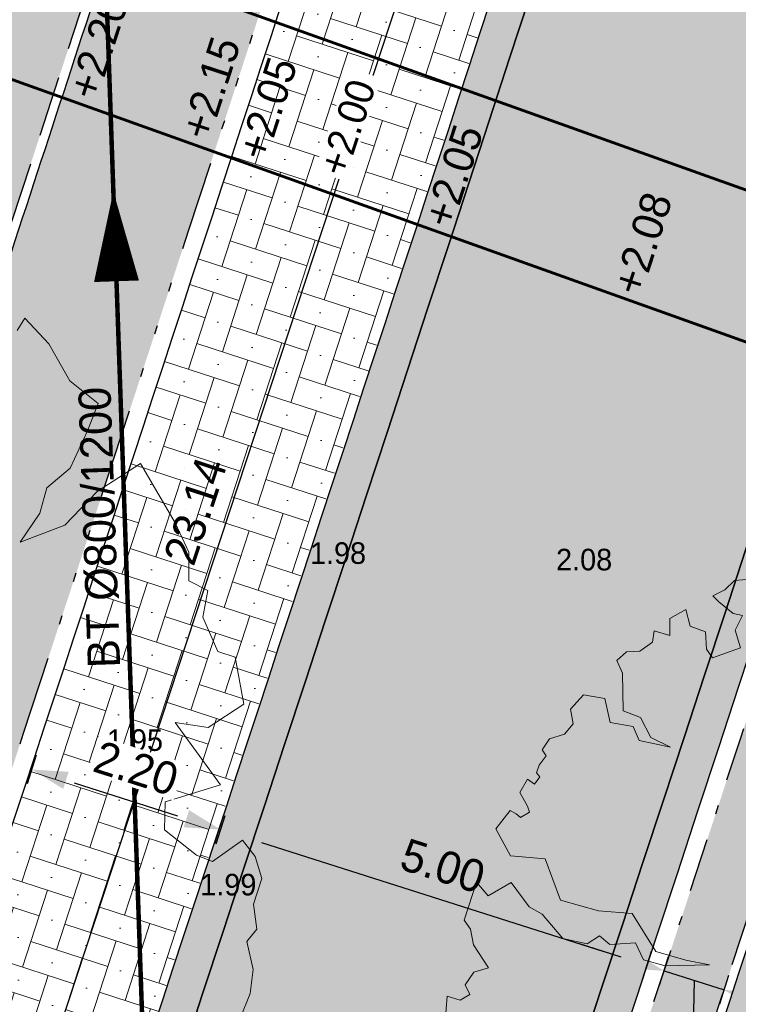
# Model space of a CAD drawing. Header units: metres. Extents: x 134157 to 138734, y 451157 to 455772.
# Tile 891 of 1056: x 136736 to 136744, y 454295 to 454306. Entities that reach past the tile are written whole.
import ezdxf
from ezdxf.enums import TextEntityAlignment as Align

# ---------------------------------------------------------------- set-up
doc = ezdxf.new("R2010")
doc.units = ezdxf.units.M
for name, pattern in [('DASHDOT__G2', [1.2, 0.6, -0.3, 0, -0.3]), ('HIDDEN__G5', [1.125, 0.75, -0.375]), ('TR18X20__G2', [2.5999999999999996, 1, -0.4, 0, -0.4, 0, -0.4, 0, -0.4])]:
    doc.linetypes.add(name, pattern=pattern)
for name, color, linetype, lineweight in [('-DR-alg-bladkaders viewports', 7, 'Continuous', 60), ('-DR-bs-boom', 253, 'Continuous', 13), ('-DR-nw-vh-arc-tegels 300x300x45', 253, 'Continuous', 9)]:
    doc.layers.add(name, color=color, linetype=linetype, lineweight=lineweight)
doc.layers.add('-DR-alg-hulplijnen kantverharding asflast nieuwe fietsstraat', color=7, linetype='Continuous', true_color=0xff9429, plot=False)
for name, color, linetype in [('-DR-bs-rio-DWA Jutfaseweg', 253, 'Continuous'), ('-DR-bs-rio-txt @ 0.2', 253, 'Continuous'), ('-DR-bs-txt-hoogtemaat', 253, 'Continuous'), ('-DR-nw-maatvoering', 3, 'Continuous'), ('-DR-nw-txt-hoogtemaat', 2, 'Continuous'), ('-DR-nw-vh-band 10x20 ob', 2, 'HIDDEN__G5'), ('-DR-nw-vh-band 18-20x25', 2, 'TR18X20__G2'), ('-DR-nw-vh-band 5-20x25', 2, 'DASHDOT__G2'), ('-DR-nw-vh-kantverharding', 3, 'Continuous')]:
    doc.layers.add(name, color=color, linetype=linetype)
doc.layers.add('-DR-nw-gr-arc-beplanting grote vakken', color=7, linetype='Continuous', true_color=0xabceb2)
doc.layers.add('-DR-nw-gr-arc-gras', color=7, linetype='Continuous', true_color=0xb5d5a4)
for name, color, linetype, lineweight, true_color in [('-DR-nw-vh-arc-asfalt fietsstraat rood', 7, 'Continuous', 9, 0xdfbfc7), ('-DR-nw-vh-arc-sbs df Drainflow', 7, 'Continuous', 9, 0xb9747c), ('-DR-nw-vh-arc-sbs kf bruinrood rabat halfsteens', 7, 'Continuous', 9, 0xb88485)]:
    doc.layers.add(name, color=color, linetype=linetype, lineweight=lineweight, true_color=true_color)
doc.layers.add('-DR-nw-vh-arc-halfverharding stabilizer', color=7, linetype='Continuous', lineweight=9, true_color=0xe2e1c1, transparency=0.1)
doc.layers.add('-DR-nw-vh-kantverharding halfverharding stabilizer', color=7, linetype='Continuous', true_color=0xe2e1c1, transparency=0.1)
doc.styles.add('Drong', font='txt', dxfattribs={"height": 1.8})
doc.dimstyles.new('Drong', dxfattribs={"dimtxt": 1.8, "dimasz": 2.5, "dimexe": 0, "dimexo": 0, "dimgap": 0.9, "dimtad": 1, "dimzin": 0, "dimdsep": 46, "dimtxsty": 'Drong', "dimblk": 'dimblk-wit', "dimcen": 0, "dimse1": 1, "dimse2": 1, "dimclrd": 256, "dimclre": 1, "dimclrt": 7, "dimadec": 0, "dimazin": 0, "dimtfac": 1, "dimtmove": 0, "dimatfit": 3, "dimfxl": 1, "dimtolj": 1, "dimtzin": 0, "dimarcsym": 0})
pattern_1 = [(115.3356253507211, (136419.7180158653, 453326.2367068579), (-0.2236810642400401, -0.1059037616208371), [0.06, -0.187485]), (205.3356253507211, (136419.7180158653, 453326.2367068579), (0.1059037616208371, -0.22368106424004), [0.06, -0.187485])]

# ---------------------------------------------------------------- blocks, each defined once
blk = doc.blocks.new('Boom bestaand 1')
for points in [[(-0.06117739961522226, 0.3922887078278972), (-0.07359350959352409, 0.4116751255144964), (-0.08696696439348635, 0.4224718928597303), (-0.09262495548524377, 0.4414945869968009), (-0.1106275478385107, 0.4615454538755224), (-0.1241971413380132, 0.4751490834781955), (-0.1453325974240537, 0.4640004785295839), (-0.1728176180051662, 0.4610569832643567), (-0.1945372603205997, 0.4533219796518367), (-0.1891622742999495, 0.4455616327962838)], [(-0.4885680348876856, -0.02468023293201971), (-0.4921233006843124, -0.03534115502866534), (-0.4876793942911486, -0.04689045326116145), (-0.4867905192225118, -0.05932826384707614), (-0.4796799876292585, -0.05666299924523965), (-0.4645700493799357, -0.04866734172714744), (-0.459237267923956, -0.04156006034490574), (-0.449460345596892, -0.05310935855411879), (-0.4325726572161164, -0.05488624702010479), (-0.4341562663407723, -0.082442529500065), (-0.4438616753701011, -0.08442230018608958), (-0.4591129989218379, -0.0788789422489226), (-0.4694125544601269, -0.08976781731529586), (-0.4852582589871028, -0.08739209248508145), (-0.4834755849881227, -0.1044182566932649), (-0.4690165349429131, -0.1107536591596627), (-0.4787219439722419, -0.1222364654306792), (-0.4698088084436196, -0.1279778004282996), (-0.4666397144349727, -0.1420344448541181), (-0.471197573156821, -0.1534835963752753), (-0.4672833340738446, -0.1649416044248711), (-0.4544219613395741, -0.1649416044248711), (-0.4219893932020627, -0.1780763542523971), (-0.409966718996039, -0.1657799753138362), (-0.389277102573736, -0.1643826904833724), (-0.3736199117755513, -0.1512478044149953), (-0.3909544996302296, -0.175281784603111), (-0.4052137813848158, -0.175281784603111), (-0.4169567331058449, -0.1934470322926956), (-0.4393239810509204, -0.1892550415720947), (-0.4502279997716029, -0.2060228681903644), (-0.4429587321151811, -0.2225112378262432), (-0.4293484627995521, -0.2253992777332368), (-0.4239762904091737, -0.2366267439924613), (-0.4254414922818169, -0.2510271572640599), (-0.418848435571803, -0.2612782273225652), (-0.4122553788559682, -0.2603019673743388), (-0.4066391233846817, -0.2695767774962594), (-0.4012669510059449, -0.2747023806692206), (-0.3966274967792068, -0.2734819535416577), (-0.3924762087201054, -0.2805602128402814), (-0.3993135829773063, -0.2847094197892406), (-0.3905228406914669, -0.2961809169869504), (-0.3763599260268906, -0.2947164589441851), (-0.3702552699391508, -0.2952046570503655), (-0.3690343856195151, -0.3047234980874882), (-0.3739181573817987, -0.307164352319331), (-0.3790460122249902, -0.3110695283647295), (-0.3685879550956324, -0.3301182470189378), (-0.3402060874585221, -0.3273904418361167), (-0.3249566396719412, -0.2991245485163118), (-0.2839884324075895, -0.301203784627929), (-0.2610645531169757, -0.2728350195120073), (-0.2463278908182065, -0.2450116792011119), (-0.2053925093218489, -0.2390105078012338), (-0.1868351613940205, -0.2166427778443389), (-0.1742816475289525, -0.1980938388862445), (-0.189564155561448, -0.2362827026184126), (-0.2026635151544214, -0.2526493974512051), (-0.2201291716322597, -0.2531949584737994), (-0.2283163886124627, -0.2755626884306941), (-0.2392323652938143, -0.2810182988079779), (-0.2370492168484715, -0.2946571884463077), (-0.2506941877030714, -0.313205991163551), (-0.2790760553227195, -0.3219349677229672), (-0.2898422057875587, -0.3303738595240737), (-0.3172829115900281, -0.3367933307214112), (-0.3145534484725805, -0.3612149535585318), (-0.3303818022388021, -0.3661248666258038), (-0.3025457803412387, -0.3906749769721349), (-0.2927212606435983, -0.3884927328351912), (-0.2779845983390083, -0.3917659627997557), (-0.2528775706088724, -0.3874016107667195), (-0.2548309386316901, -0.4015582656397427), (-0.2470641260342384, -0.4137096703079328), (-0.2372707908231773, -0.4130346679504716), (-0.235920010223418, -0.4234984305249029), (-0.2440246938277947, -0.4329495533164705), (-0.2234253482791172, -0.4440884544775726)], [(0.2816678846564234, 0.4012060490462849), (0.2696121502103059, 0.4131463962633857), (0.2559704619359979, 0.4211935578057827), (0.2376325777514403, 0.4247699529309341), (0.2327126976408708, 0.4339348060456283), (0.2168346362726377, 0.4384054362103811), (0.2036403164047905, 0.4500289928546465), (0.1886569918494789, 0.4518171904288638), (0.1756539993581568, 0.4483018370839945), (0.1805619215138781, 0.4247540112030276), (0.1727090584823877, 0.4169046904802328), (0.1491504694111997, 0.4041495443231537), (0.1324630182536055, 0.4119988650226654), (0.1367428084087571, 0.4496134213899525), (0.08730905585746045, 0.4384901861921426), (0.09908835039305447, 0.4571323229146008), (0.09418019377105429, 0.4846048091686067), (0.06375046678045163, 0.4914729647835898), (0.05589760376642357, 0.4826424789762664), (0.03135728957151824, 0.4826424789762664), (0.01663305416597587, 0.4924541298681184), (0.005835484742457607, 0.4836236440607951), (-0.01138269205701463, 0.4909806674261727), (-0.0324473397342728, 0.4904917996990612), (-0.07724476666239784, 0.4849998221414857), (-0.07173439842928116, 0.451695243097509), (-0.05985273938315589, 0.4236270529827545), (-0.06117739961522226, 0.3922887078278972)]]:
    blk.add_lwpolyline(points)
blk = doc.blocks.new('dimblk-wit')
at = {"color": 7}
blk.add_line((2.842170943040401e-14, -0.3333333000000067), (-2.842170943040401e-14, 0.3333333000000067), dxfattribs=at)
blk.add_solid([(0, 0), (-0.7999999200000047, 0.1999999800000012), (-0.7999999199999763, -0.1999999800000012)], dxfattribs=at)
blk = doc.blocks.new('*D282')
at = {"layer": '-DR-nw-maatvoering', "lineweight": -2, "transparency": 16777216}
blk.add_line((136742.2401555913, 454295.7041286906), (136738.4284987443, 454296.9170887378), dxfattribs=at)
at = {"layer": 'Defpoints', "color": 0, "transparency": 16777216}
for p in [(136737.9520416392, 454297.0687087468), (136737.9520416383, 454297.0687087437), (136742.7166126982, 454295.5525086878)]:
    blk.add_point(p, dxfattribs=at)
at = {"layer": '-DR-nw-maatvoering', "lineweight": -2, "transparency": 16777216, "xscale": 0.5, "yscale": 0.5, "zscale": 0.5}
for p, rotation in [((136737.9520416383, 454297.0687087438), 162.3476899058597), ((136742.7166126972, 454295.5525086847), 342.3476899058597)]:
    blk.add_blockref('dimblk-wit', p, dxfattribs=dict(at, rotation=rotation))
at = {"layer": '-DR-nw-maatvoering', "color": 7, "transparency": 16777216, "insert": (136740.4446132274, 454296.6571762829), "char_height": 0.36, "attachment_point": 5, "rotation": 342.3476899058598, "style": 'Drong'}
blk.add_mtext('\\A1;5.00', dxfattribs=at)
blk = doc.blocks.new('*D283')
at = {"layer": '-DR-nw-maatvoering', "lineweight": -2, "transparency": 16777216}
blk.add_line((136737.4940332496, 454297.2138137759), (136736.3430737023, 454297.5800765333), dxfattribs=at)
at = {"layer": 'Defpoints', "color": 0, "transparency": 16777216}
for p in [(136735.8666165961, 454297.7316965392), (136737.9704903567, 454297.0621937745), (136735.6352872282, 454297.0047573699)]:
    blk.add_point(p, dxfattribs=at)
at = {"layer": '-DR-nw-maatvoering', "lineweight": -2, "transparency": 16777216, "xscale": 0.5, "yscale": 0.5, "zscale": 0.5}
for p, rotation in [((136735.8666165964, 454297.7316965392), 162.3476899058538), ((136737.9704903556, 454297.06219377), 342.3476899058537)]:
    blk.add_blockref('dimblk-wit', p, dxfattribs=dict(at, rotation=rotation))
at = {"layer": '-DR-nw-maatvoering', "color": 7, "transparency": 16777216, "insert": (136737.0288395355, 454297.7435127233), "char_height": 0.36, "attachment_point": 5, "rotation": 342.34768990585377, "style": 'Drong', "bg_fill": 3, "box_fill_scale": 1.1, "bg_fill_color": 256, "bg_fill_true_color": 13158600, "bg_fill_transparency": 0}
blk.add_mtext('\\A1;2.20', dxfattribs=at)
blk = doc.blocks.new('*D281')
at = {"layer": '-DR-nw-maatvoering', "lineweight": -2, "transparency": 16777216}
for p, q in [((136742.4308557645, 454295.6430016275), (136741.9543986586, 454295.7946216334)), ((136742.9073128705, 454295.4913816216), (136743.5751267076, 454295.2788673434)), ((136742.9073128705, 454295.4913816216), (136743.5751267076, 454295.2788673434)), ((136743.241219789, 454295.3851244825), (136743.2269611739, 454294.5280136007)), ((136744.0515838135, 454295.1272473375), (136744.5280409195, 454294.9756273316)), ((136743.2269611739, 454294.5280136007), (136744.5707587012, 454294.1003852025))]:
    blk.add_line(p, q, dxfattribs=at)
at = {"layer": 'Defpoints', "color": 0, "transparency": 16777216}
for p in [(136743.1528977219, 454296.2631178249), (136743.5986670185, 454295.3528414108), (136743.5751267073, 454295.2788673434)]:
    blk.add_point(p, dxfattribs=at)
at = {"layer": '-DR-nw-maatvoering', "lineweight": -2, "transparency": 16777216, "xscale": 0.5, "yscale": 0.5, "zscale": 0.5, "rotation": 342.3476899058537}
blk.add_blockref('dimblk-wit', (136742.9073128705, 454295.4913816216), dxfattribs=at)
at = {"layer": '-DR-nw-maatvoering', "color": 7, "transparency": 16777216, "insert": (136744.009145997, 454294.6607669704), "char_height": 0.36, "attachment_point": 5, "rotation": 342.34768990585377, "style": 'Drong', "bg_fill": 3, "box_fill_scale": 1.1, "bg_fill_color": 256, "bg_fill_true_color": 13158600, "bg_fill_transparency": 0}
blk.add_mtext('\\A1;0.70', dxfattribs=at)
at = {"layer": '-DR-nw-maatvoering', "lineweight": -2, "transparency": 16777216, "xscale": 0.5, "yscale": 0.5, "zscale": 0.5, "rotation": 162.3476899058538}
blk.add_blockref('dimblk-wit', (136743.5751267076, 454295.2788673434), dxfattribs=at)
blk = doc.blocks.new('*U587')
at = {"style": 'Drong'}
blk.add_attdef('BOBR', text='', height=1.8, rotation=21.66319092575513, dxfattribs=at).set_placement((65.38174914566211, 25.96991479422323), align=Align.BOTTOM_RIGHT)
blk.add_attdef('MATERIAAL', text='', height=1.8, rotation=21.66319092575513, dxfattribs=at).set_placement((0, 0), align=Align.BOTTOM_CENTER)
blk.add_attdef('BOBL', text='', height=1.8, rotation=21.66319092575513, dxfattribs=at).set_placement((-65.38229278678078, -25.97013073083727), align=Align.BOTTOM_LEFT)
blk = doc.blocks.new('*U594')
blk.add_lwpolyline([(0, 0, 0.4999999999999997, 0, 0), (0.9293692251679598, 0.3691515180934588, 0, 0, 0)], format="xyseb")
blk = doc.blocks.new('*D1867')
at = {"layer": '-DR-nw-maatvoering', "lineweight": -2, "transparency": 16777216}
blk.add_line((136734.5728910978, 454289.9772322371), (136741.4970818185, 454311.0099735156), dxfattribs=at)
at = {"layer": 'Defpoints', "color": 0, "transparency": 16777216}
for p in [(136741.6534322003, 454311.4848993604), (136741.6534322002, 454311.4848993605), (136734.4165407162, 454289.5023063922)]:
    blk.add_point(p, dxfattribs=at)
at = {"layer": '-DR-nw-maatvoering', "lineweight": -2, "transparency": 16777216, "xscale": 0.5, "yscale": 0.5, "zscale": 0.5}
for p, rotation in [((136741.6534322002, 454311.4848993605), 71.77793334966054), ((136734.416540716, 454289.5023063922), 251.7779333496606)]:
    blk.add_blockref('dimblk-wit', p, dxfattribs=dict(at, rotation=rotation))
at = {"layer": '-DR-nw-maatvoering', "color": 7, "transparency": 16777216, "insert": (136737.6895327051, 454300.6073297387), "char_height": 0.36, "attachment_point": 5, "rotation": 71.77793334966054, "style": 'Drong'}
blk.add_mtext('\\A1;23.14', dxfattribs=at)

msp = doc.modelspace()

# ---------------------------------------------------------------- hatches: boundary and pattern name
at = {"layer": '-DR-nw-gr-arc-beplanting grote vakken'}
h = msp.add_hatch(color=256, dxfattribs=at)
h.dxf.hatch_style = 1
h.paths.add_polyline_path([(136741.4646253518, 454321.6971004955), (136735.0031844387, 454324.4987632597), (136735.6035747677, 454325.9097391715), (136732.3805145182, 454327.2811971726), (136723.8139965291, 454308.0916846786), (136735.3308117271, 454302.8663353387), (136737.9204490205, 454310.7808426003), (136736.0187341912, 454311.4001028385), (136738.3447282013, 454318.552874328), (136740.2458587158, 454317.9347394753)])
at = {"layer": '-DR-nw-gr-arc-gras', "transparency": 33554687}
h = msp.add_hatch(dxfattribs=at)
h.set_pattern_fill('AGR-BOLLEN', color=256, scale=0.1, pattern_type=2)
h.set_pattern_definition(pattern_1)
edge = h.paths.add_edge_path()
edge.add_arc((-7000776.809524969, 3043164.567559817), 7592527.997363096, 340.0567505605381, 340.0572256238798)
edge.add_line((136455.7815594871, 453494.2542758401), (136455.1236032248, 453494.4934109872))
edge.add_arc((380495.2223584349, 364992.5484406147), 259592.3035530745, 160.0666568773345, 160.0804453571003)
edge.add_line((136433.832290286, 453435.7615323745), (136433.813485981, 453435.768343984))
edge.add_line((136433.813485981, 453435.768343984), (136432.1794965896, 453431.2550945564))
edge.add_line((136432.1794965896, 453431.2550945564), (136432.198303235, 453431.2482893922))
edge.add_line((136432.198303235, 453431.2482893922), (136431.6776287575, 453429.8696050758))
edge.add_line((136431.6776287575, 453429.8696050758), (136432.3363505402, 453429.6312341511))
edge.add_line((136432.3363505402, 453429.6312341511), (136434.3092713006, 453435.0765756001))
h = msp.add_hatch(dxfattribs=at)
h.set_pattern_fill('AGR-BOLLEN', color=256, scale=0.1, pattern_type=2)
h.set_pattern_definition(pattern_1)
edge = h.paths.add_edge_path()
edge.add_line((136644.2753070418, 454017.4218487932), (136643.9350728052, 454016.4814706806))
edge.add_line((136643.9350728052, 454016.4814706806), (136643.8839339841, 454016.3403207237))
edge.add_line((136643.8839339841, 454016.3403207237), (136644.542212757, 454016.1016536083))
edge.add_arc((1711333.983143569, -116117.4265426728), 1674723.581774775, 160.0956720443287, 160.096657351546, ccw=False)
edge.add_line((136654.3469492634, 454043.1812754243), (136653.6888597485, 454043.419891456))
edge.add_line((136653.6888597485, 454043.419891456), (136653.6378049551, 454043.2789838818))
edge.add_line((136653.6378049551, 454043.2789838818), (136653.2975354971, 454042.3386559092))
edge.add_line((136653.2975354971, 454042.3386559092), (136644.2753070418, 454017.4218487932))
h = msp.add_hatch(dxfattribs=at)
h.set_pattern_fill('AGR-BOLLEN', color=256, scale=0.1, pattern_type=2)
h.set_pattern_definition(pattern_1)
h.paths.add_polyline_path([(136767.0671029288, 454353.6105987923), (136793.6153252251, 454437.6854462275, -0.4133423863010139), (136794.8671885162, 454438.3388126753), (136795.1654635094, 454439.2932926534, 0.4133423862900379), (136792.6617369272, 454437.9865597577), (136766.1238969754, 454353.9445918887), (136752.3015713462, 454318.8078778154, -0.00463030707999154), (136725.9012828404, 454239.6212513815), (136726.8466477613, 454239.2952357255, 0.004628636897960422), (136753.2435519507, 454318.4707698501)])
h = msp.add_hatch(dxfattribs=at)
h.set_pattern_fill('AGR-BOLLEN', color=256, scale=0.1, pattern_type=2)
h.set_pattern_definition(pattern_1)
edge = h.paths.add_edge_path()
edge.add_line((136751.428931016, 454319.3610895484), (136750.7628336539, 454319.5765109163))
edge.add_line((136750.7628336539, 454319.5765109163), (136750.7167979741, 454319.4338846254))
edge.add_line((136750.7167979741, 454319.4338846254), (136750.4096749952, 454318.4821525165))
edge.add_arc((132463.7408879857, 455704.5910048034), 4505.199999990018, 341.58757382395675, 342.08121078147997, ccw=False)
edge.add_line((136738.308581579, 454281.6018717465), (136738.3083945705, 454281.6019340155))
edge.add_line((136738.3083945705, 454281.6019340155), (136738.2609072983, 454281.4595140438))
edge.add_line((136738.2609072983, 454281.4595140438), (136738.9254640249, 454281.2377596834))
edge.add_arc((132470.7653214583, 455702.196058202), 4498.479019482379, 341.5863385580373, 342.0973542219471)
at = {"layer": '-DR-nw-vh-arc-asfalt fietsstraat rood', "transparency": 33554687}
h = msp.add_hatch(color=256, dxfattribs=at)
h.dxf.hatch_style = 1
edge = h.paths.add_edge_path()
edge.add_line((136621.1191711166, 453955.2346702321), (136699.219600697, 454170.9217985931))
edge.add_arc((132463.7408879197, 455704.5910048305), 4504.600000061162, 340.0946501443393, 342.4755033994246)
edge.add_line((136759.2747347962, 454348.1949966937), (136783.3161431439, 454424.331082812))
edge.add_line((136783.3161431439, 454424.331082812), (136779.3110722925, 454425.5957596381))
edge.add_line((136779.3110722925, 454425.5957596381), (136755.2696639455, 454349.4596735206))
edge.add_arc((132463.7408877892, 455704.5910048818), 4500.400000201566, 340.09465014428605, 342.4755033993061, ccw=False)
edge.add_line((136695.2705240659, 454172.3517614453), (136617.1700944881, 453956.6646330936))
edge.add_line((136617.1700944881, 453956.6646330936), (136621.1191711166, 453955.2346702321))
at = {"layer": '-DR-nw-vh-arc-halfverharding stabilizer'}
h = msp.add_hatch(dxfattribs=at)
h.set_pattern_fill('GRAVEL', color=256, scale=0.03)
h.set_pattern_definition([(228.0127875, (0.54864, 0.7619999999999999), (-6.096000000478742, -6.857999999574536), [0.102516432, -10.1491450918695]), (184.969741, (0.4800599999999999, 0.6858), (9.143999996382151, 0.7620000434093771), [0.175921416, -17.41621466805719]), (132.5104471, (0.3048, 0.6705599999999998), (7.620000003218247, -8.381999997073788), [0.124044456, -12.28041683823]), (267.273689, (0.00762, 0.4800599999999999), (0.7620000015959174, 15.23999999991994), [0.160201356, -15.8599312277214]), (292.83365418, (0, 0.32004), (-3.810000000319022, 9.143999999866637), [0.15709011, -15.5519423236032]), (357.2736889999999, (0.06096, 0.17526), (-15.23999999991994, 0.7620000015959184), [0.160201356, -15.8599312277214]), (37.69424047, (0.22098, 0.16764), (-9.905999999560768, -7.620000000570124), [0.211858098, -20.9739345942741]), (72.25532837, (0.38862, 0.29718), (5.334000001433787, 16.76399999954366), [0.200015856, -19.8015769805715]), (121.42956562, (0.4495799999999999, 0.48768), (-6.096000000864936, 9.905999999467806), [0.1607439, -15.9136637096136]), (175.2363583, (0.36576, 0.6248400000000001), (8.381999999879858, -0.7620000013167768), [0.183513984, -8.992181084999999]), (222.3974378, (0.18288, 0.64008), (-9.143999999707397, -8.382000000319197), [0.237323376, -23.4950317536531]), (138.81407483, (0.7619999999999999, 0.47244), (-5.333999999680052, 4.572000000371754), [0.08100136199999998, -8.0191697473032]), (171.4692344, (0.70104, 0.52578), (9.906000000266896, -1.523999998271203), [0.154104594, -15.256391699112]), (225, (0.54864, 0.54864), (-1.06581410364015e-16, -0.7620000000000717), [0.107762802, -0.9698679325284]), (203.19859051, (0.4953, 0.64008), (3.810000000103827, 1.5239999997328), [0.05803239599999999, -5.745186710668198]), (291.80140949, (0.44196, 0.61722), (-0.7620000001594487, 2.285999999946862), [0.082069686, -4.021425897]), (30.96375653, (0.47244, 0.5410200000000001), (2.286000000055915, 1.523999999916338), [0.133295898, -4.309889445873]), (161.56505118, (0.5867399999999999, 0.6096), (1.524000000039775, -0.761999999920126), [0.096386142, -2.3132694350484]), (16.389540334, (0, 0.61722), (7.620000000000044, 2.286000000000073), [0.1350264, -13.3676480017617]), (70.34617594, (0.12954, 0.65532), (-3.048000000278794, -8.381999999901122), [0.113279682, -11.21466470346]), (293.19859051, (0.5867399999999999, 0.7619999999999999), (-1.523999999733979, 3.810000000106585), [0.11606403, -5.687155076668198]), (343.6104596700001, (0.6324599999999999, 0.65532), (-7.620000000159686, 2.285999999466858), [0.1350264, -13.367648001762]), (339.44395478, (0, 0.14478), (-3.809999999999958, 1.524000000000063), [0.1302105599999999, -6.3803202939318]), (294.7751406, (0.12192, 0.09906), (-3.810000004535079, 8.381999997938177), [0.109101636, -10.801078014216]), (66.80140949, (0.59436, 0), (1.523999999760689, 3.810000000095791), [0.11606403, -5.687155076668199]), (17.35402464, (0.64008, 0.10668), (-9.905999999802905, -3.048000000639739), [0.127734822, -12.64571279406]), (69.44395478, (0.22098, 0), (-1.524000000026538, -3.809999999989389), [0.06510527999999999, -6.445425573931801]), (101.309932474, (0.54864, 0), (-0.7620000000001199, 3.048000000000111), [0.03885437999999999, -3.8465984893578]), (165.963756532, (0.5410200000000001, 0.0381), (2.285999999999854, -0.7619999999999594), [0.15709011, -2.9847163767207]), (186.00900596, (0.38862, 0.0762), (7.61999999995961, 0.762000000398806), [0.1455801, -14.4124094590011]), (303.69006753, (0.47244, 0.47244), (-0.7620000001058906, 1.523999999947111), [0.109897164, -2.637532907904]), (353.15722659, (0.5334, 0.3809999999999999), (12.9540000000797, -1.523999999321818), [0.191867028, -18.9948027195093]), (60.9453959, (0.7239, 0.35814), (-3.048000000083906, -5.333999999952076), [0.078452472, -7.766817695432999]), (90, (0.7619999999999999, 0.42672), (-0.7619999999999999, 0.7619999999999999), [0.04572, -0.7162799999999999]), (120.25643716, (0.37338, 0.09906), (3.047999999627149, -5.334000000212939), [0.105860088, -10.48018223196]), (48.01278749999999, (0.32004, 0.1905), (6.096000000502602, 6.857999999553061), [0.205032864, -10.0466286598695]), (0, (0.4572, 0.3429), (0.7619999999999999, 0.7619999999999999), [0.19812, -0.5638799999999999]), (325.3048465, (0.65532, 0.3429), (7.620000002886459, -5.333999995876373), [0.120482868, -11.927795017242]), (254.0546040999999, (0.75438, 0.27432), (-0.761999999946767, -3.048000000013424), [0.110948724, -5.4364950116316]), (207.64597536, (0.7239, 0.16764), (-14.478000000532, -7.619999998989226), [0.18064353, -17.8837393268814]), (175.42607874, (0.5638799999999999, 0.08381999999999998), (-9.905999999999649, 0.7619999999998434), [0.191108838, -18.919753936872])])
edge = h.paths.add_edge_path()
edge.add_arc((132463.7408892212, 455704.5910043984), 4506.899998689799, 341.4496691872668, 341.9114130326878)
edge.add_line((136747.8990642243, 454305.2567592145), (136747.0520130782, 454305.5621253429))
edge.add_line((136747.0520130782, 454305.5621253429), (136747.0433984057, 454305.5649298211))
edge.add_line((136747.0433984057, 454305.5649298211), (136745.2916387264, 454300.1839524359))
edge.add_arc((132463.7408885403, 455704.5910045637), 4505.99999938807, 341.58439273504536, 341.839803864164, ccw=False)
edge.add_line((136738.9886019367, 454281.1118218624), (136738.8462834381, 454281.1592079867))
edge.add_line((136738.8462834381, 454281.1592079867), (136738.229303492, 454281.3646393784))
edge.add_line((136738.229303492, 454281.3646393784), (136737.7550003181, 454279.9416015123))
edge.add_line((136737.7550003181, 454279.9416015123), (136738.3721800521, 454279.7360861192))
edge.add_line((136738.3721800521, 454279.7360861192), (136738.5144827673, 454279.6886526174))
edge.add_arc((132463.7409264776, 455704.5909920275), 4505.999959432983, 341.44966918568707, 341.5653187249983, ccw=False)
edge.add_line((136735.6296607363, 454271.0630793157), (136736.4829008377, 454270.7767554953))
at = {"layer": '-DR-nw-vh-arc-sbs df Drainflow'}
h = msp.add_hatch(dxfattribs=at)
h.set_pattern_fill('AVH-SBS_KEIFORMAAT_ELLEBOOG_01', color=256, scale=3, angle=72, pattern_type=2)
h.set_pattern_definition([(72, (0, 0), (-0.3780220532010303, -0.1926118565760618), [0.8999999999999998, -0.3]), (162, (0.1854101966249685, 0.5706339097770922), (-0.3780220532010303, -0.1926118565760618), [0.8999999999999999, -0.3]), (72, (-0.04995337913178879, 0.3316695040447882), (-0.3780220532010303, -0.1926118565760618), [0, -1.2]), (72, (-0.05355420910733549, 0.8059974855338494), (-0.3780220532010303, -0.1926118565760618), [0, -1.2])])
edge = h.paths.add_edge_path()
edge.add_arc((132463.7407760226, 455704.5910416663), 4497.800117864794, 341.67119828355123, 341.9582765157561, ccw=False)
edge.add_arc((136733.6411127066, 454290.0749459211), 0.3000000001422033, 161.6711981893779, 251.6673768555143)
edge.add_line((136733.5467528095, 454289.7901719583), (136734.8755095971, 454289.349888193))
edge.add_arc((136734.718243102, 454288.8752649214), 0.500000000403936, -17.882553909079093, 71.6673768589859, ccw=False)
edge.add_line((136735.194087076, 454288.7217314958), (136742.7301961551, 454311.662255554))
edge.add_arc((136742.2547528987, 454311.817025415), 0.4999999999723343, 252.09391222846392, 341.9685057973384, ccw=False)
edge.add_line((136742.1010240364, 454311.3412445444), (136740.7671000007, 454311.7722467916))
edge.add_arc((136740.6710365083, 454311.4942791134), 0.2940990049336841, 70.93524394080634, 163.116944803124)
at = {"layer": '-DR-nw-vh-arc-sbs kf bruinrood rabat halfsteens', "transparency": 33554687}
h = msp.add_hatch(color=256, dxfattribs=at)
h.dxf.hatch_style = 1
edge = h.paths.add_edge_path()
edge.add_line((136735.1928007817, 454288.7178006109), (136734.1689325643, 454285.632120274))
edge.add_line((136734.1689325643, 454285.632120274), (136734.0094689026, 454285.153983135))
edge.add_line((136734.0094689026, 454285.153983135), (136734.0099736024, 454285.1538148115))
edge.add_line((136734.0099736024, 454285.1538148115), (136734.0094689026, 454285.1539831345))
edge.add_line((136734.0094689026, 454285.1539831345), (136733.8512794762, 454284.6796666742))
edge.add_line((136733.8512794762, 454284.6796666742), (136733.8522319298, 454284.6793490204))
edge.add_line((136733.8522319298, 454284.6793490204), (136733.8512794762, 454284.6796666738))
edge.add_line((136733.8512794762, 454284.6796666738), (136733.6930900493, 454284.2053502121))
edge.add_line((136733.6930900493, 454284.2053502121), (136733.6944375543, 454284.2049008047))
edge.add_line((136733.6944375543, 454284.2049008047), (136733.6930900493, 454284.2053502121))
edge.add_line((136733.6930900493, 454284.2053502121), (136733.5349006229, 454283.7310337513))
edge.add_line((136733.5349006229, 454283.7310337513), (136733.5365904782, 454283.7304701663))
edge.add_line((136733.5365904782, 454283.7304701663), (136733.5349006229, 454283.7310337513))
edge.add_line((136733.5349006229, 454283.7310337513), (136733.3767111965, 454283.2567172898))
edge.add_line((136733.3767111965, 454283.2567172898), (136733.3786906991, 454283.2560571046))
edge.add_line((136733.3786906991, 454283.2560571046), (136733.3767111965, 454283.2567172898))
edge.add_line((136733.3767111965, 454283.2567172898), (136733.2185217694, 454282.7824008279))
edge.add_line((136733.2185217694, 454282.7824008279), (136733.2207382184, 454282.7816616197))
edge.add_line((136733.2207382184, 454282.7816616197), (136733.2185217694, 454282.7824008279))
edge.add_line((136733.2185217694, 454282.7824008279), (136733.0603323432, 454282.3080843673))
edge.add_line((136733.0603323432, 454282.3080843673), (136733.0627330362, 454282.3072837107))
edge.add_line((136733.0627330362, 454282.3072837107), (136733.0603323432, 454282.3080843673))
edge.add_line((136733.0603323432, 454282.3080843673), (136732.9021429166, 454281.8337679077))
edge.add_line((136732.9021429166, 454281.8337679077), (136732.9046751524, 454281.8329233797))
edge.add_line((136732.9046751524, 454281.8329233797), (136732.9021429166, 454281.8337679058))
edge.add_line((136732.9021429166, 454281.8337679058), (136732.7439534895, 454281.3594514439))
edge.add_line((136732.7439534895, 454281.3594514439), (136732.7465645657, 454281.3585806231))
edge.add_line((136732.7465645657, 454281.3585806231), (136732.7439534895, 454281.3594514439))
edge.add_line((136732.7439534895, 454281.3594514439), (136732.5857640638, 454280.8851349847))
edge.add_line((136732.5857640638, 454280.8851349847), (136732.588401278, 454280.8842554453))
edge.add_line((136732.588401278, 454280.8842554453), (136732.5857640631, 454280.8851349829))
edge.add_line((136732.5857640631, 454280.8851349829), (136732.4275746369, 454280.4108185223))
edge.add_line((136732.4275746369, 454280.4108185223), (136732.4301852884, 454280.4099478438))
edge.add_line((136732.4301852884, 454280.4099478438), (136732.4275746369, 454280.4108185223))
edge.add_line((136732.4275746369, 454280.4108185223), (136732.26938521, 454279.9365020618))
edge.add_line((136732.26938521, 454279.9365020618), (136732.2719165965, 454279.9356578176))
edge.add_line((136732.2719165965, 454279.9356578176), (136732.26938521, 454279.9365020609))
edge.add_line((136732.26938521, 454279.9365020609), (136732.1111957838, 454279.4621856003))
edge.add_line((136732.1111957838, 454279.4621856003), (136732.1135952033, 454279.4613853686))
edge.add_line((136732.1135952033, 454279.4613853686), (136732.1111957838, 454279.4621856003))
edge.add_line((136732.1111957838, 454279.4621856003), (136731.953006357, 454278.9878691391))
edge.add_line((136731.953006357, 454278.9878691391), (136731.9552211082, 454278.9871304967))
edge.add_line((136731.9552211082, 454278.9871304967), (136731.953006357, 454278.9878691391))
edge.add_line((136731.953006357, 454278.9878691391), (136731.7948169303, 454278.5135526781))
edge.add_line((136731.7948169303, 454278.5135526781), (136731.7967943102, 454278.5128932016))
edge.add_line((136731.7967943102, 454278.5128932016), (136731.7948169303, 454278.5135526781))
edge.add_line((136731.7948169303, 454278.5135526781), (136731.6366275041, 454278.039236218))
edge.add_line((136731.6366275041, 454278.039236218), (136731.6383148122, 454278.0386734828))
edge.add_line((136731.6383148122, 454278.0386734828), (136731.6366275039, 454278.039236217))
edge.add_line((136731.6366275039, 454278.039236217), (136731.4784380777, 454277.5649197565))
edge.add_line((136731.4784380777, 454277.5649197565), (136731.4797826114, 454277.5644713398))
edge.add_line((136731.4797826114, 454277.5644713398), (136731.4784380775, 454277.5649197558))
edge.add_line((136731.4784380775, 454277.5649197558), (136731.3202486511, 454277.0906032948))
edge.add_line((136731.3202486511, 454277.0906032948), (136731.3211977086, 454277.0902867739))
edge.add_line((136731.3211977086, 454277.0902867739), (136731.3202486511, 454277.0906032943))
edge.add_line((136731.3202486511, 454277.0906032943), (136731.1620592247, 454276.6162868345))
edge.add_line((136731.1620592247, 454276.6162868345), (136731.1625601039, 454276.6161197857))
edge.add_line((136731.1625601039, 454276.6161197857), (136731.1620592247, 454276.6162868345))
edge.add_line((136731.1620592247, 454276.6162868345), (136731.0038697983, 454276.141970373))
edge.add_line((136731.0038697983, 454276.141970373), (136729.9412172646, 454272.9719638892))
edge.add_line((136729.9412172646, 454272.9719638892), (136730.3206112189, 454272.8446497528))
edge.add_arc((132463.7408879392, 455704.5910047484), 4500.400000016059, 341.4496691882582, 341.9139209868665)
edge.add_line((136741.7814691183, 454307.4621825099), (136741.4053069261, 454307.5988363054))
edge.add_arc((132495.0019926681, 455694.351871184), 4467.10477681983, 341.6595624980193, 341.91445308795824, ccw=False)
edge.add_arc((136734.7182430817, 454288.875264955), 0.5000000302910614, 341.64349233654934, 342.11743496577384, ccw=False)
h = msp.add_hatch(color=256, dxfattribs=at)
h.dxf.hatch_style = 1
h.paths.add_polyline_path([(136737.5025069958, 454279.8150140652), (136737.5026020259, 454279.8149824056), (136738.1031263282, 454281.6175834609), (136738.1030312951, 454281.6176151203, 0.001418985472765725), (136746.1108449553, 454305.9014211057), (136745.7343776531, 454306.0371394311, -0.002018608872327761), (136734.3023983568, 454271.508471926), (136734.6816161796, 454271.3812168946, 0.0004935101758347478)])
at = {"layer": '-DR-nw-vh-arc-tegels 300x300x45'}
h = msp.add_hatch(dxfattribs=at)
h.set_pattern_fill('AVH-TEGEL_200X200_HALFST', color=256, scale=2, angle=71, pattern_type=2)
h.set_pattern_definition([(71, (0, 0), (-0.05887645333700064, 0.443321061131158), [0.4, -0.4]), (161, (0, 0), (-0.1302272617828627, -0.3782074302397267), [])])
edge = h.paths.add_edge_path()
edge.add_line((136740.3101978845, 454317.8088607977), (136738.4089826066, 454318.4268295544))
edge.add_arc((132202.3789717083, 455789.5792686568), 4768.632692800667, 341.9428048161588, 342.0307737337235, ccw=False)
edge.add_line((136736.1449072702, 454311.4641850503), (136738.0466216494, 454310.8449249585))
edge.add_arc((132463.7409306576, 455704.5909909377), 4495.79995512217, 341.82195179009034, 341.9401250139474, ccw=False)
edge.add_line((136735.1629145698, 454302.0320895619), (136734.5351001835, 454300.1215544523))
edge.add_arc((132463.7409056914, 455704.5909989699), 4495.799981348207, 341.60390292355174, 341.7963224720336, ccw=False)
edge.add_line((136729.7943183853, 454285.7866599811), (136731.6895535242, 454285.786474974))
edge.add_line((136731.6895535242, 454285.786474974), (136733.6932674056, 454285.7862793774))
edge.add_line((136733.6932674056, 454285.7862793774), (136733.9779708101, 454285.6916791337))
edge.add_line((136733.9779708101, 454285.6916791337), (136735.0031780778, 454288.7808165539))
edge.add_arc((136734.7119449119, 454288.871959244), 0.3051618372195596, 342.6222614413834, 430.7061255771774)
edge.add_line((136734.8127744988, 454289.1599820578), (136733.0090741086, 454289.7576384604))
edge.add_line((136733.0090741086, 454289.7576384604), (136733.0092282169, 454289.7575873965))
edge.add_arc((132463.7408914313, 455704.5910036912), 4497.599996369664, 341.6648291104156, 341.9630704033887)
edge.add_line((136740.3159788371, 454311.9994450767), (136738.4162294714, 454312.6170956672))
edge.add_line((136738.4162294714, 454312.6170956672), (136739.5654522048, 454316.1580592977))
edge.add_line((136739.5654522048, 454316.1580592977), (136741.4672245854, 454315.5397157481))
edge.add_line((136741.4672245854, 454315.5397157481), (136743.3007137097, 454321.1989931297))
edge.add_line((136743.3007137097, 454321.1989931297), (136741.5877571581, 454321.7527160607))
edge.add_line((136741.5877571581, 454321.7527160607), (136740.3101978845, 454317.8088607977))

# ---------------------------------------------------------------- linework, layer by layer
at = {"layer": '-DR-alg-bladkaders viewports'}
for points in [[(136823.3566035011, 454480.5919260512), (136757.9114504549, 454297.4519755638), (136709.2369304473, 454314.8458396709), (136774.6820834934, 454497.9857901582)], [(136760.1221536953, 454298.3513140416), (136694.6770006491, 454115.2113635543), (136646.0024806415, 454132.6052276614), (136711.4476336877, 454315.7451781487)]]:
    msp.add_lwpolyline(points, close=True, dxfattribs=at)
at = {"layer": '-DR-alg-hulplijnen kantverharding asflast nieuwe fietsstraat'}
for points in [[(136782.1872382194, 454454.7183996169), (136782.7811478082, 454444.4882891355, -0.09121424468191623), (136782.1101864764, 454439.1022242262), (136779.3721577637, 454430.4312351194, 0.08061157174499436), (136779.1407305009, 454428.8462188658), (136779.1650810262, 454427.3139419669, -0.08061157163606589), (136778.9336537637, 454425.7289257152), (136779.3110722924, 454425.595759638), (136755.2696639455, 454349.4596735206, -0.01038880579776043), (136695.2705240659, 454172.3517614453), (136617.170094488, 453956.6646330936), (136616.793991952, 453956.8008200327, -0.01664357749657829), (136615.5574884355, 453953.711278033), (136612.5988155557, 453946.9774368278)], [(136795.3186191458, 454446.8927752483, -0.1133395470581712), (136791.4409132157, 454440.3456031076), (136791.3770963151, 454440.278100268, 0.1125669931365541), (136788.0051475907, 454434.5237714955), (136786.0472758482, 454428.3234404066, -0.08061157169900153), (136785.3264985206, 454426.8929456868), (136784.4183557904, 454425.6411321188, 0.08061144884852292), (136783.6975791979, 454424.2106397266), (136783.3161431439, 454424.331082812), (136759.2747347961, 454348.1949966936, -0.01038880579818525), (136699.219600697, 454170.9217985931), (136621.1191711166, 453955.2346702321), (136621.4952736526, 453955.0984832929, 0.01664357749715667), (136620.467022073, 453951.9335331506), (136618.8898399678, 453946.4661328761, -0.01664357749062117)]]:
    msp.add_lwpolyline(points, format="xyb", dxfattribs=at)
at = {"layer": '-DR-bs-rio-DWA Jutfaseweg', "const_width": 0.05, "flags": 128}
msp.add_lwpolyline([(136736.3981283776, 454314.9957282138), (136737.4142717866, 454285.8731283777)], dxfattribs=at)
at = {"layer": '-DR-nw-vh-band 10x20 ob', "ltscale": 0.9}
msp.add_lwpolyline([(136741.4646253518, 454321.6971004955), (136735.0029209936, 454324.4981441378), (136735.6035747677, 454325.9097391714), (136732.3805145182, 454327.2811971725), (136723.8142458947, 454308.0922432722), (136735.3308117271, 454302.8663353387), (136737.9207258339, 454310.7807524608), (136736.0188194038, 454311.4000750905, 0.0004184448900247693), (136738.3447282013, 454318.552874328), (136740.2458587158, 454317.9347394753)], format="xyb", close=True, dxfattribs=at)
msp.add_lwpolyline([(136738.8935578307, 454281.1429167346, 0.002237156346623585), (136751.4600993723, 454319.4560748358, 0.002237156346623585)], format="xyb", dxfattribs=at)
at = {"layer": '-DR-nw-vh-band 18-20x25'}
msp.add_lwpolyline([(136733.97797081, 454285.6916791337, 0.000180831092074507), (136735.0031780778, 454288.7808165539, 0.4142461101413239), (136734.8127744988, 454289.1599820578), (136733.0092282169, 454289.7575873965, 0.001308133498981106), (136740.3539093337, 454312.115933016), (136742.172771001, 454311.528243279)], format="xyb", dxfattribs=at)
at = {"layer": '-DR-nw-vh-band 5-20x25'}
msp.add_lwpolyline([(136738.2991117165, 454281.5734252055, 0.002204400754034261), (136750.6803608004, 454319.3195525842)], format="xyb", dxfattribs=at)
at = {"layer": '-DR-nw-vh-kantverharding'}
for points in [[(136616.7939919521, 453956.8008200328), (136617.1700944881, 453956.6646330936), (136695.2705240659, 454172.3517614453, 0.01038880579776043), (136755.2696639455, 454349.4596735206), (136779.3110722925, 454425.5957596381)], [(136783.8943779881, 454424.7310660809, 0.4472010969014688), (136784.2009176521, 454424.0516779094), (136785.5093855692, 454423.6384508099, -0.4142026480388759), (136785.7051173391, 454423.2620436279), (136774.1273234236, 454386.5966410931, -0.4142135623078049), (136773.7509128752, 454386.4008986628), (136772.4158892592, 454386.8224576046, 0.4142135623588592), (136771.7885383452, 454386.4962202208), (136771.2164226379, 454384.6844024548, 0.414213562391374), (136771.5426600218, 454384.0570515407), (136772.8776836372, 454383.635492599, -0.414213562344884), (136773.0734260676, 454383.2590820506), (136764.8078596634, 454357.0830832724, -0.4142135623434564), (136764.431449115, 454356.8873408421), (136763.0964254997, 454357.3088997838, 0.4142135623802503), (136762.4690745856, 454356.9826623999), (136759.6561701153, 454348.0745512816, -0.01038880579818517), (136699.5957032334, 454170.7856116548), (136621.4952736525, 453955.0984832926, 0.01664357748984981), (136620.467022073, 453951.9335331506), (136618.8898399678, 453946.4661328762, -0.01664357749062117)], [(136621.4952736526, 453955.098483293), (136621.1191711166, 453955.2346702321), (136699.219600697, 454170.9217985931, 0.01038880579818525), (136759.2747347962, 454348.1949966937), (136783.3161431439, 454424.331082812)], [(136723.6824161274, 454308.0422501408), (136735.3916589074, 454302.728910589, 0.000474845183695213), (136738.0466216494, 454310.8449249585), (136736.1449072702, 454311.4641850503, 0.000407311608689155), (136738.4089826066, 454318.4268295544), (136740.3101411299, 454317.8086855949), (136741.5877571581, 454321.7527160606), (136735.1338286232, 454324.5503890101), (136735.7347449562, 454325.9626010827), (136732.3292547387, 454327.4116856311), (136723.6824161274, 454308.0422501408)], [(136738.9884368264, 454281.1113259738, 0.002237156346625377), (136751.5552572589, 454319.4253343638, 0.002237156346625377)], [(136729.941343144, 454272.9717550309, 0.0009221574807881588), (136735.1930203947, 454288.7178888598, 0.4142461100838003), (136734.8756810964, 454289.3498313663), (136733.5467528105, 454289.790171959, -0.4141940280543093), (136733.3563324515, 454290.1692868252, 0.00125261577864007), (136740.389613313, 454311.5796911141, -0.4135203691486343), (136740.7671000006, 454311.7722467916), (136742.1010240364, 454311.3412445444, 0.4135726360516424), (136742.7301961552, 454311.6622555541, 0.0001611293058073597), (136743.6270738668, 454314.420426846, 0.4146659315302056)], [(136735.1930203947, 454288.7178888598, 0.001341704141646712), (136742.7301961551, 454311.662255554, 0.00128994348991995)]]:
    msp.add_lwpolyline(points, format="xyb", dxfattribs=at)
at = {"layer": '-DR-nw-vh-kantverharding halfverharding stabilizer'}
msp.add_lwpolyline([(136725.9012828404, 454239.6212513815, 0.00463030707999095), (136752.3015713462, 454318.8078778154), (136766.1238969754, 454353.9445918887), (136792.6617369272, 454437.9865597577, -0.4133423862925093), (136795.1654635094, 454439.2932926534)], format="xyb", dxfattribs=at)

# ---------------------------------------------------------------- block references
at = {"layer": '-DR-bs-boom', "rotation": 293.3958673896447}
for p, xscale, yscale in [((136730.0319999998, 454296.6580000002), 17, 17), ((136746.4250000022, 454294.5840000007), 12, 12)]:
    msp.add_blockref('Boom bestaand 1', p, dxfattribs=dict(at, xscale=xscale, yscale=yscale))
at = {"layer": '-DR-bs-rio-DWA Jutfaseweg', "rotation": 70.33562535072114}
msp.add_blockref('*U594', (136736.8109535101, 454303.1641884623), dxfattribs=at)
at = {"layer": '-DR-bs-rio-txt @ 0.2'}
ref = msp.add_blockref('*U587', (136736.9062000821, 454300.4344282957), dxfattribs=dict(at, xscale=0.2, yscale=0.2, zscale=0.2, rotation=70.33562535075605))
ref.add_attrib('MATERIAAL', 'BT Ø800/1200', dxfattribs={"layer": '0', "height": 0.3600000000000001, "rotation": 91.99881627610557, "style": 'Drong'}).set_placement((136736.9062000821, 454300.4344282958), align=Align.BOTTOM_CENTER)

# ---------------------------------------------------------------- texts
at = {"layer": '-DR-bs-txt-hoogtemaat', "color": 253, "char_height": 0.24, "attachment_point": 7, "style": 'Drong'}
for s, insert in [('1.98', (136738.965, 454300.016, 1.981)), ('2.08', (136741.705, 454299.944, 2.076)), ('1.95', (136736.704, 454297.935, 1.948)), ('1.99', (136737.744, 454296.3269999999, 1.992))]:
    msp.add_mtext(s, dxfattribs=dict(at, insert=insert))
at = {"layer": '-DR-nw-txt-hoogtemaat', "style": 'Drong'}
for s, p in [('+2.20', (136736.5894475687, 454305.1626355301)), ('+2.15', (136737.8418516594, 454304.7150883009)), ('+2.05', (136738.4748787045, 454304.4888757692)), ('+2.05', (136740.5442190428, 454303.7372619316)), ('+2.08', (136742.6490289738, 454302.9851070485))]:
    msp.add_text(s, height=0.34, rotation=72, dxfattribs=at).set_placement(p)

# ---------------------------------------------------------------- dimensions: what is measured, and where the dimension line sits
at = {"layer": '-DR-nw-maatvoering'}
for p1, p2, distance, picture, middle in [((136734.4165407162, 454289.5023063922), (136741.6534322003, 454311.4848993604), 1.4698043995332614e-10, '*D1867', (136737.6895327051, 454300.6073297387)), ((136742.7166126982, 454295.5525086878), (136737.9520416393, 454297.0687087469), 3.3595705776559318e-09, '*D282', (136740.4446132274, 454296.6571762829))]:
    dim = msp.add_aligned_dim(p1=p1, p2=p2, distance=distance, dimstyle='Drong', override={"dimtfill": 0}, dxfattribs=at)
    dim.commit()
    dim.dimension.update_dxf_attribs({"geometry": picture, "text_midpoint": middle})

# ---------------------------------------------------------------- next in the draw order: texts
at = {"layer": '-DR-nw-txt-hoogtemaat', "insert": (136739.0574519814, 454304.4121927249), "char_height": 0.32, "width": 1.147889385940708, "attachment_point": 1, "rotation": 71.58893755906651, "style": 'Drong', "bg_fill": 3, "box_fill_scale": 1.1, "bg_fill_color": 256, "bg_fill_transparency": 0}
msp.add_mtext('+2.00', dxfattribs=at)

# ---------------------------------------------------------------- next in the draw order: dimensions: what is measured, and where the dimension line sits
at = {"layer": '-DR-nw-maatvoering'}
for base, p1, p2, override, picture, middle in [((136735.8666165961, 454297.7316965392), (136737.9704903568, 454297.0621937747), (136735.6352872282, 454297.00475737), {"dimrnd": 0.1, "dimtfill": 1}, '*D283', (136737.0288395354, 454297.7435127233)), ((136743.5751267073, 454295.2788673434), (136743.1528977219, 454296.263117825), (136743.5986670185, 454295.352841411), {"dimtfill": 1}, '*D281', (136743.5087717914, 454294.8199979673))]:
    dim = msp.add_linear_dim(base=base, p1=p1, p2=p2, angle=342.3476899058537, dimstyle='Drong', override=override, dxfattribs=at)
    dim.commit()
    dim.dimension.update_dxf_attribs({"geometry": picture, "text_midpoint": middle})

# ---------------------------------------------------------------- next in the draw order: linework, layer by layer
at = {"layer": '-DR-alg-hulplijnen kantverharding asflast nieuwe fietsstraat'}
for points in [[(136782.1872382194, 454454.7183996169), (136782.7811478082, 454444.4882891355, -0.09121424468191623), (136782.1101864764, 454439.1022242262), (136779.3721577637, 454430.4312351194, 0.08061157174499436), (136779.1407305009, 454428.8462188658), (136779.1650810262, 454427.3139419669, -0.08061157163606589), (136778.9336537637, 454425.7289257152), (136779.3110722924, 454425.595759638), (136755.2696639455, 454349.4596735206, -0.01038880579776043), (136695.2705240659, 454172.3517614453), (136617.170094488, 453956.6646330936), (136616.793991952, 453956.8008200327, -0.01664357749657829), (136615.5574884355, 453953.711278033), (136612.5988155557, 453946.9774368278)], [(136795.3186191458, 454446.8927752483, -0.1133395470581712), (136791.4409132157, 454440.3456031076), (136791.3770963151, 454440.278100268, 0.1125669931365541), (136788.0051475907, 454434.5237714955), (136786.0472758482, 454428.3234404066, -0.08061157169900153), (136785.3264985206, 454426.8929456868), (136784.4183557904, 454425.6411321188, 0.08061144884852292), (136783.6975791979, 454424.2106397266), (136783.3161431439, 454424.331082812), (136759.2747347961, 454348.1949966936, -0.01038880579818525), (136699.219600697, 454170.9217985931), (136621.1191711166, 453955.2346702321), (136621.4952736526, 453955.0984832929, 0.01664357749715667), (136620.467022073, 453951.9335331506), (136618.8898399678, 453946.4661328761, -0.01664357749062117)]]:
    msp.add_lwpolyline(points, format="xyb", dxfattribs=at)

doc.saveas('drawing.dxf')
